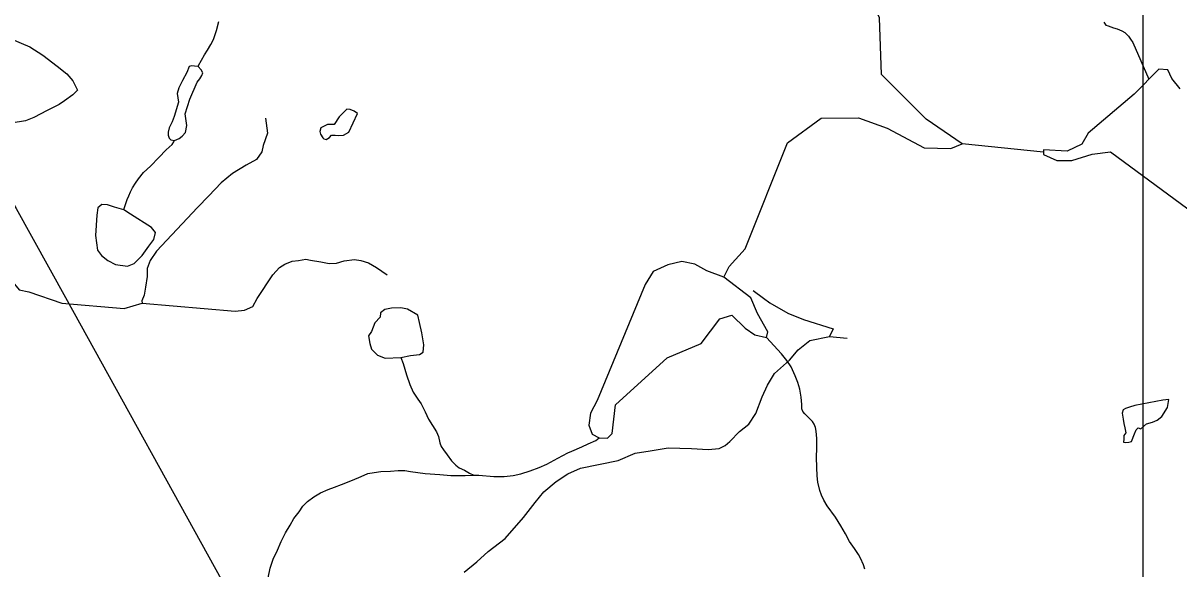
# Model space of a CAD drawing. Extents: x 2001466 to 31450019, y -30647475 to 847247.
# Drawn here: x 2161232 to 2166634, y 796489 to 799039 of the extents above; entities that cross this region are included whole.
import ezdxf

# ---------------------------------------------------------------- set-up
doc = ezdxf.new("R2010")
doc.units = 0
for name, color, linetype in [('Exist Hydrographic Creek Single Shore', 7, 'Continuous'), ('Exist Hydrographic Misc Water Feature', 7, 'Continuous'), ('Exist Road Non-System Type 51', 7, 'Continuous'), ('Exist Utilities Electrical Transmission Line', 7, 'Continuous'), ('Map Preparation Inset Cut Line', 7, 'Continuous')]:
    doc.layers.add(name, color=color, linetype=linetype)

msp = doc.modelspace()

# ---------------------------------------------------------------- linework, layer by layer
at = {"layer": 'Exist Hydrographic Creek Single Shore'}
msp.add_line((2166001.6, 798437), (2165621.3, 798475.9), dxfattribs=at)
msp.add_lwpolyline([(2165621.3, 798475.9), (2165453.3, 798590.9), (2165244.2, 798798.6), (2165234.4, 799064.5), (2165124.2, 799289.8), (2164647.3, 799768.8), (2164521.2, 799951.9)], dxfattribs=at)
at = {"layer": 'Exist Hydrographic Misc Water Feature'}
for points in [[(2162050.4, 798836.2), (2162052.8, 798840.7), (2162080.2, 798890.9), (2162094, 798912.8), (2162109.8, 798938.7), (2162121.9, 798962.9), (2162135.6, 799005), (2162147.3, 799047.1)], [(2166283.8, 799044.2), (2166292.2, 799030.4), (2166304.3, 799026.5), (2166328.1, 799016.5), (2166346.1, 799012.9)], [(2166346.1, 799012.9), (2166368.3, 799002.7), (2166382.2, 798994.8), (2166398.4, 798979), (2166408.3, 798964.9), (2166418.5, 798949.2), (2166494.6, 798777.4)], [(2162050.4, 798836.2), (2162033.1, 798838.3), (2162019.9, 798840.3), (2162008.6, 798836.3), (2161997.4, 798808.9), (2161977.4, 798771.9), (2161960.8, 798736.7), (2161952.9, 798710.9), (2161958.2, 798670.4), (2161938, 798603.2), (2161928.3, 798578.1), (2161915, 798549.5), (2161909.7, 798530.3), (2161910.4, 798515), (2161914.4, 798501.7), (2161923, 798493.8), (2161939.4, 798491.4), (2161961.5, 798499.7), (2161976.1, 798511), (2161990.7, 798527.6), (2161997.3, 798560.8), (2161990, 798615.8), (2162011.2, 798684.3), (2162045.6, 798762.8), (2162057.7, 798779.2), (2162068.3, 798793.8), (2162072.3, 798807.1), (2162064.3, 798821.7), (2162050.4, 798836.2)], [(2166639.9, 798732.7), (2166601.1, 798780.8), (2166582.6, 798821.6), (2166540, 798823.4), (2166425.3, 798707.3), (2166210.9, 798525.1), (2166181.1, 798473.5), (2166112.6, 798440.2), (2166001.6, 798447.6), (2166001.6, 798425.4), (2166064.5, 798397.6), (2166134.8, 798397.6), (2166229.2, 798427.2), (2166314.3, 798438.3), (2166765.2, 798106)], [(2162795.5, 798616.5), (2162780.1, 798627.2), (2162761.7, 798635.1), (2162745.1, 798637.7), (2162709.8, 798601.2), (2162686.3, 798564.9), (2162654.8, 798565.8), (2162624.1, 798549.7), (2162618.9, 798532.5), (2162622.4, 798520.2), (2162632.4, 798503.5), (2162637.4, 798498.9), (2162648, 798495.4), (2162663.7, 798505.5), (2162673.7, 798516.3), (2162690.7, 798515.8), (2162708.3, 798514.1), (2162729.3, 798515.8), (2162754.7, 798529), (2162795.5, 798616.5)], [(2164507.2, 797851.7), (2164532.3, 797901.3), (2164607.3, 797985), (2164804.4, 798479.6), (2164962.2, 798594.5), (2165137.4, 798597.4), (2165270.2, 798548.7), (2165444.4, 798456.7), (2165568.1, 798452.8), (2165621.3, 798475.9)], [(2161702.5, 798166.7), (2161704.4, 798172.9), (2161712.2, 798196.8), (2161718.1, 798215), (2161726.3, 798232.9), (2161733.9, 798250.7), (2161743.7, 798269.1), (2161757.5, 798291), (2161771.6, 798311.2), (2161795.2, 798341.3), (2161827, 798371.4), (2161867, 798411.6), (2161901, 798447.8), (2161928.3, 798472), (2161936.3, 798483.8), (2161939.4, 798491.4)], [(2161702.5, 798166.7), (2161659.5, 798179.5), (2161626, 798190.7), (2161600.5, 798192.3), (2161581.4, 798176.3), (2161576.4, 798142.5), (2161570.3, 798047.3), (2161580.2, 797978.2), (2161599, 797953.3), (2161627.6, 797929.4), (2161664.2, 797911.9), (2161720, 797903.9), (2161751.2, 797916.1), (2161788.4, 797953.3), (2161820.3, 797996.3), (2161842.6, 798028.2), (2161850.5, 798061.6), (2161832.3, 798084.2), (2161734.3, 798146.1), (2161702.5, 798166.7)], [(2164507.2, 797851.7), (2164427.5, 797881.3), (2164371.7, 797912.9), (2164311.1, 797925), (2164245.6, 797910.5), (2164177.6, 797878.9), (2164139.6, 797818.4), (2163915.5, 797275.4), (2163884.1, 797216.2), (2163876.8, 797160.3), (2163891.4, 797119.1), (2163924.9, 797101.7), (2163964.2, 797099.7), (2163986, 797121.5), (2164000.5, 797255), (2164243.1, 797475.9), (2164400.8, 797541.5), (2164488.2, 797658), (2164545.3, 797673.9), (2164607, 797614.3), (2164653.1, 797582.7), (2164706.3, 797570.3), (2164713.8, 797597.3), (2164665.3, 797682.3), (2164633.7, 797755.1), (2164507.2, 797851.7)], [(2162997.8, 797476.2), (2163043, 797486.1), (2163084.8, 797490.6), (2163102.6, 797501), (2163104.9, 797536.1), (2163095.2, 797592), (2163084.8, 797639.7), (2163077.3, 797674), (2163028.9, 797703.1), (2162998.3, 797708.3), (2162953.6, 797706.9), (2162922.3, 797700.9), (2162902.9, 797686), (2162901.4, 797665.1), (2162876.1, 797638.2), (2162861.2, 797598), (2162846.3, 797578.6), (2162853, 797542), (2162861.2, 797515.9), (2162888, 797487.6), (2162925.3, 797474.2), (2162997.8, 797476.2)], [(2165166.7, 796486.9), (2165160.9, 796508.5), (2165146.8, 796538.6), (2165136.5, 796556.4), (2165118.3, 796584.3), (2165094.3, 796616.3), (2165076.1, 796652.4), (2165053.9, 796690.2), (2165029.5, 796730), (2164991.2, 796783.6), (2164975.2, 796809.6), (2164964.7, 796833.5), (2164956.9, 796855.4), (2164946.7, 796893.5), (2164944.4, 796923.4), (2164942.6, 796963.4), (2164939.9, 797011.3), (2164941.7, 797053.2), (2164941.5, 797097.5), (2164939.3, 797133.1), (2164935.2, 797149.1), (2164929, 797165.1), (2164921.2, 797177.2), (2164902.8, 797197), (2164886.8, 797212.8), (2164876.9, 797224.9), (2164872.8, 797236.8), (2164872.4, 797256.8), (2164868.3, 797290.7), (2164862.2, 797328.5), (2164854, 797360.6), (2164841.5, 797390.4), (2164821.8, 797432.4), (2164801.7, 797462.2), (2164777.3, 797494.3), (2164706.3, 797570.3)], [(2162997.8, 797476.2), (2163008.1, 797448.3), (2163024.1, 797396.3), (2163040.3, 797350.5), (2163054.9, 797314.6), (2163077, 797282.8), (2163093, 797261), (2163111.2, 797222.9), (2163127.2, 797188.9), (2163145.3, 797159.4), (2163163.7, 797129.4), (2163174, 797107.2), (2163180.1, 797077.4), (2163186.5, 797061.4), (2163196.5, 797045.3), (2163214.2, 797021.6), (2163234.7, 796993.7), (2163254.6, 796973.6), (2163271, 796961.8), (2163295, 796950.1), (2163319, 796935.9), (2163339.1, 796926.4)], [(2166429, 797251.9), (2166403.6, 797244.4), (2166385, 797238.4), (2166373.8, 797231.8), (2166369.1, 797217.2), (2166373.3, 797188.4), (2166377.1, 797168.8), (2166381.7, 797147.5), (2166387, 797124.3), (2166377.7, 797111.7), (2166376.4, 797094.4), (2166375.1, 797080.5), (2166385.7, 797079.8), (2166400.3, 797080.5), (2166413.6, 797084.5), (2166427.5, 797120.3), (2166435.5, 797138.9), (2166444.1, 797148.2), (2166456.7, 797142.9), (2166482.6, 797166.8), (2166511.1, 797174.7), (2166533, 797184), (2166554.9, 797201.3), (2166580.8, 797242.9), (2166586.7, 797280.7), (2166558.8, 797276.9), (2166429, 797251.9)], [(2163339.1, 796926.4), (2163362.8, 796926.5), (2163432.8, 796920.7), (2163481, 796921.2), (2163522.8, 796925.4), (2163558.7, 796933.4), (2163602.5, 796947.8), (2163644.6, 796962.1), (2163680.5, 796978.2), (2163732.3, 797006.5), (2163778.3, 797030.7), (2163796.3, 797039), (2163844.3, 797058.9), (2163873.8, 797073.1), (2163909.7, 797089.6), (2163924.9, 797101.7)], [(2162377.8, 796447), (2162387.6, 796493), (2162401.4, 796535.1), (2162421.2, 796577.2), (2162438.5, 796617.1), (2162458.8, 796657.5), (2162480.5, 796693.6), (2162498.3, 796723.7), (2162521.9, 796755.9), (2162539.8, 796782), (2162561.7, 796803.8), (2162591.8, 796826), (2162621.6, 796844.2), (2162657.5, 796860.3), (2162687.2, 796870.8), (2162721, 796882.7), (2162771.3, 796903.1), (2162812.9, 796921.2), (2162842.8, 796935.3), (2162873, 796939.7), (2162905, 796943.7), (2162948.8, 796946.1), (2162984.9, 796948.3), (2163016.7, 796948.4), (2163042.8, 796944.4), (2163111, 796934.9), (2163179.3, 796929.5), (2163231, 796925.7), (2163299.1, 796926), (2163339.1, 796926.4)]]:
    msp.add_lwpolyline(points, dxfattribs=at)
at = {"layer": 'Exist Road Non-System Type 51'}
for points in [[(2161087.7, 798972.3), (2161171.8, 798967.6), (2161263.5, 798928), (2161324.7, 798890.2), (2161391.2, 798838), (2161436.2, 798802), (2161465, 798769.6), (2161486.5, 798726.4), (2161465, 798704.8), (2161425.8, 798676.2), (2161401.3, 798658.8), (2161344.7, 798630.2), (2161281.9, 798597.7), (2161243.5, 798582.6), (2161177.2, 798571.7), (2161119.7, 798560.9), (2161044.8, 798557.8)], [(2162365.6, 798595.3), (2162373.9, 798525.1), (2162354.5, 798467.6), (2162347.7, 798437.8), (2162322.9, 798402.4), (2162274.2, 798375.6), (2162211.3, 798337.1), (2162158.2, 798292.4), (2162100.8, 798231.8), (2162047.5, 798177.1), (2161856.5, 797973.8), (2161825.5, 797930.6), (2161812.6, 797892.9), (2161811.7, 797855), (2161804.4, 797805.1), (2161797.5, 797767.3), (2161786.9, 797741.6), (2161788.2, 797730.5)], [(2161021.3, 797935.1), (2161068, 797887.4), (2161177.3, 797836.4), (2161214.3, 797793.5), (2161259.6, 797783), (2161413.6, 797730.5)], [(2161788.2, 797730.5), (2162223.6, 797693), (2162267.7, 797697.9), (2162306.1, 797714.9), (2162327, 797752.4), (2162399.7, 797862.6), (2162430.6, 797897.9), (2162454.9, 797913.3), (2162489.2, 797926.4), (2162519.3, 797929.7), (2162553.5, 797936.9), (2162575.4, 797932.3), (2162623.1, 797923.2), (2162663, 797916.2), (2162697, 797917.4), (2162733.2, 797928.5), (2162781.4, 797935.3), (2162811.3, 797930.6), (2162847, 797919.7), (2162884.4, 797896.8), (2162933.6, 797863.6)], [(2164645.1, 797790.4), (2164692.6, 797753.8), (2164721.9, 797731.8), (2164806, 797684.3), (2164879.1, 797655), (2165018.1, 797611.1), (2165000.6, 797574.5)], [(2161413.6, 797730.5), (2161704.2, 797705.9), (2161788.2, 797730.5)], [(2163293.7, 796474.1), (2163352.4, 796522.1), (2163405.7, 796570.1), (2163485.7, 796631.5), (2163570.5, 796729), (2163625.3, 796798.5), (2163665.6, 796849.8), (2163724.1, 796897.3), (2163779, 796933.9), (2163837.5, 796959.6), (2164013, 796996.2), (2164093.5, 797029.1), (2164163, 797040.1), (2164247.1, 797054.7), (2164356.9, 797051.1), (2164433.7, 797047.4), (2164484.9, 797051.1), (2164514.1, 797065.7), (2164536.1, 797084), (2164580, 797131.6), (2164623.9, 797164.5), (2164656.8, 797215.8), (2164686, 797292.6), (2164711.6, 797347.5), (2164744.6, 797402.4), (2164814, 797464.6), (2164854.3, 797512.2), (2164909.1, 797556.2), (2165000.6, 797574.5), (2165084.7, 797567.1)]]:
    msp.add_lwpolyline(points, dxfattribs=at)
at = {"layer": 'Exist Utilities Electrical Transmission Line'}
msp.add_line((2161429.8, 797756.8), (2162309, 796168), dxfattribs=at)
msp.add_lwpolyline([(2161029.4, 798458.7), (2161199.2, 798173.6), (2161429.8, 797756.8)], dxfattribs=at)
at = {"layer": 'Map Preparation Inset Cut Line'}
for p, q in [((2166465.7, 801687.3), (2166465.7, 798869.3)), ((2166465.7, 798869.3), (2166465.7, 798824.3)), ((2166465.7, 798824.3), (2166465.7, 798567)), ((2166465.7, 798567), (2166465.7, 798408.4)), ((2166465.7, 798408.4), (2166465.7, 798322.2)), ((2166465.7, 798322.2), (2166465.7, 798274.3)), ((2166465.7, 798274.3), (2166465.7, 796367.8))]:
    msp.add_line(p, q, dxfattribs=at)

doc.saveas('drawing.dxf')
